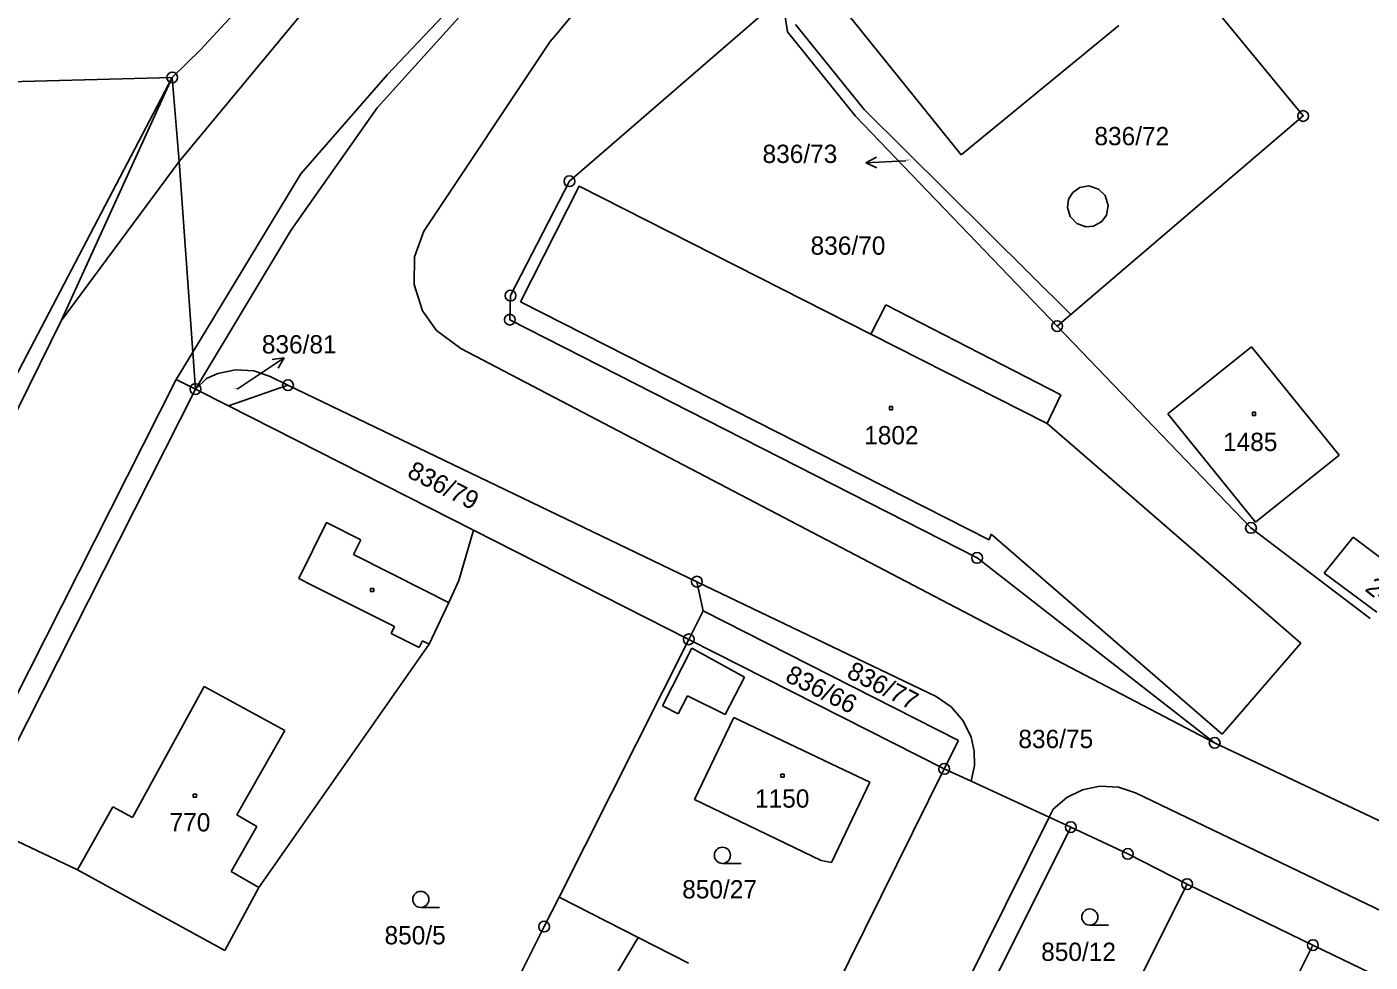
# Model space of a CAD drawing. Extents: x -795483 to -789093, y -1112258 to -1108741.
# Drawn here: x -791336.2 to -791211.3, y -1109875.3 to -1109788.3 of the extents above; entities that cross this region are included whole.
import ezdxf

# ---------------------------------------------------------------- set-up
doc = ezdxf.new("R2010")
doc.units = 0
for name, color, linetype in [('Komunikace', 7, 'Continuous'), ('Vrstva 1', 7, 'Continuous'), ('Vrstva 14', 7, 'Continuous'), ('Vrstva 15', 7, 'Continuous'), ('Vrstva 16', 7, 'Continuous'), ('Vrstva 2', 7, 'Continuous'), ('Vrstva 23', 7, 'Continuous'), ('Vrstva 25', 7, 'Continuous'), ('Vrstva 28', 7, 'Continuous')]:
    doc.layers.add(name, color=color, linetype=linetype)

msp = doc.modelspace()

# ---------------------------------------------------------------- linework, layer by layer
at = {"layer": 'Komunikace'}
for p, q in [((-791254.45, -1109800.8), (-791255.18, -1109800.84)), ((-791316.64, -1109822.02), (-791314.77, -1109820.78))]:
    msp.add_line(p, q, dxfattribs=at)
at = {"layer": 'Vrstva 1'}
for p, q in [((-791286.1, -1109776.47), (-791303.63, -1109795.88)), ((-791320.06, -1109790.47), (-791308.79, -1109778.28)), ((-791286.95, -1109789.02), (-791278.95, -1109779.37)), ((-791228.52, -1109783.24), (-791217.52, -1109796.63)), ((-791285.75, -1109802.7), (-791265.95, -1109785.56)), ((-791265.95, -1109785.56), (-791265.46, -1109788.82)), ((-791249.32, -1109800.23), (-791261.28, -1109785.39)), ((-791264.72, -1109788.14), (-791258.35, -1109796.04)), ((-791234.67, -1109788.22), (-791249.32, -1109800.23)), ((-791299.28, -1109807.35), (-791287.53, -1109789.72)), ((-791287.53, -1109789.72), (-791286.95, -1109789.02)), ((-791265.46, -1109788.82), (-791259.14, -1109796.65)), ((-791322.68, -1109793.05), (-791320.06, -1109790.47)), ((-791322.68, -1109793.05), (-791356.63, -1109793.93)), ((-791322.68, -1109793.05), (-791354.2, -1109853.15)), ((-791322.68, -1109793.05), (-791333.02, -1109815.69)), ((-791322.05, -1109800.86), (-791322.68, -1109793.05)), ((-791303.63, -1109795.88), (-791311.66, -1109807.29)), ((-791239.12, -1109815.08), (-791258.35, -1109796.04)), ((-791259.14, -1109796.65), (-791240.39, -1109816.17)), ((-791217.52, -1109796.63), (-791239.12, -1109815.08)), ((-791322.05, -1109800.86), (-791320.78, -1109818.6)), ((-791291.22, -1109813.33), (-791285.75, -1109802.7)), ((-791284.84, -1109803.16), (-791290.3, -1109813.92)), ((-791257.71, -1109816.92), (-791284.84, -1109803.16)), ((-791311.66, -1109807.29), (-791320.53, -1109822.02)), ((-791300.14, -1109809.74), (-791299.28, -1109807.35)), ((-791300.19, -1109812.29), (-791300.14, -1109809.74)), ((-791299.41, -1109814.76), (-791300.19, -1109812.29)), ((-791291.29, -1109815.57), (-791291.22, -1109813.33)), ((-791298.11, -1109816.59), (-791299.41, -1109814.76)), ((-791290.3, -1109813.92), (-791246.72, -1109836.03)), ((-791256.33, -1109814.2), (-791257.71, -1109816.92)), ((-791240.04, -1109822.55), (-791256.33, -1109814.2)), ((-791333.02, -1109815.69), (-791359.97, -1109870.34)), ((-791247.84, -1109837.72), (-791291.29, -1109815.57)), ((-791239.12, -1109815.08), (-791240.39, -1109816.17)), ((-791295.84, -1109818.25), (-791298.11, -1109816.59)), ((-791222.37, -1109834.93), (-791240.39, -1109816.17)), ((-791225.75, -1109854.91), (-791295.84, -1109818.25)), ((-791230.1, -1109824.33), (-791222.31, -1109818.1)), ((-791222.31, -1109818.1), (-791214.18, -1109828.17)), ((-791320.78, -1109818.6), (-791320.53, -1109822.02)), ((-791319.49, -1109821.05), (-791320.53, -1109822.02)), ((-791318.43, -1109820.57), (-791319.49, -1109821.05)), ((-791316.79, -1109820.24), (-791318.43, -1109820.57)), ((-791315.1, -1109820.34), (-791316.79, -1109820.24)), ((-791313.59, -1109820.85), (-791315.1, -1109820.34)), ((-791311.92, -1109821.66), (-791313.59, -1109820.85)), ((-791349.31, -1109874.5), (-791322.31, -1109821.12)), ((-791320.53, -1109822.02), (-791340.89, -1109862.28)), ((-791322.31, -1109821.12), (-791320.53, -1109822.02)), ((-791317.46, -1109823.58), (-791320.53, -1109822.02)), ((-791317.46, -1109823.58), (-791311.92, -1109821.66)), ((-791273.89, -1109839.93), (-791311.92, -1109821.66)), ((-791241.32, -1109825.23), (-791240.04, -1109822.55)), ((-791294.67, -1109835.14), (-791317.46, -1109823.58)), ((-791221.94, -1109834.39), (-791230.1, -1109824.33)), ((-791217.72, -1109845.64), (-791241.32, -1109825.23)), ((-791214.18, -1109828.17), (-791221.94, -1109834.39)), ((-791294.67, -1109835.14), (-791296.04, -1109839.83)), ((-791274.65, -1109845.29), (-791294.67, -1109835.14)), ((-791246.72, -1109836.03), (-791246.54, -1109835.52)), ((-791246.54, -1109835.52), (-791225.04, -1109854.1)), ((-791222.37, -1109834.93), (-791211.28, -1109843.35)), ((-791212.88, -1109835.78), (-791215.57, -1109839.13)), ((-791212.88, -1109835.78), (-791207.59, -1109839.77)), ((-791225.75, -1109854.91), (-791247.84, -1109837.72)), ((-791215.57, -1109839.13), (-791210.67, -1109842.76)), ((-791296.04, -1109839.83), (-791296.96, -1109841.88)), ((-791273.32, -1109842.64), (-791273.89, -1109839.93)), ((-791251.66, -1109850.62), (-791273.89, -1109839.93)), ((-791296.96, -1109841.88), (-791298.78, -1109845.73)), ((-791274.65, -1109845.29), (-791273.32, -1109842.64)), ((-791273.32, -1109842.64), (-791249.57, -1109854.69)), ((-791298.78, -1109845.73), (-791314.62, -1109868.36)), ((-791274.65, -1109845.29), (-791286.71, -1109869.25)), ((-791250.89, -1109857.34), (-791274.65, -1109845.29)), ((-791225.04, -1109854.1), (-791217.72, -1109845.64)), ((-791250.25, -1109851.58), (-791251.66, -1109850.62)), ((-791249.12, -1109852.88), (-791250.25, -1109851.58)), ((-791274.11, -1109860.17), (-791270.47, -1109852.57)), ((-791270.47, -1109852.57), (-791260.17, -1109857.46)), ((-791248.4, -1109854.38), (-791249.12, -1109852.88)), ((-791249.57, -1109854.69), (-791250.89, -1109857.34)), ((-791248.1, -1109855.68), (-791248.4, -1109854.38)), ((-791248.08, -1109857.02), (-791248.1, -1109855.68)), ((-791225.75, -1109854.91), (-791210.01, -1109862.35)), ((-791248.39, -1109858.49), (-791248.08, -1109857.02)), ((-791250.89, -1109857.34), (-791262.86, -1109881.44)), ((-791260.17, -1109857.46), (-791257.82, -1109858.57)), ((-791250.89, -1109857.34), (-791248.39, -1109858.49)), ((-791248.39, -1109858.49), (-791241.13, -1109861.83)), ((-791257.82, -1109858.57), (-791261.37, -1109866.05)), ((-791239.49, -1109859.98), (-791238.05, -1109859.27)), ((-791238.05, -1109859.27), (-791236.44, -1109858.94)), ((-791236.44, -1109858.94), (-791234.7, -1109859.04)), ((-791234.7, -1109859.04), (-791233.12, -1109859.57)), ((-791233.12, -1109859.57), (-791141.87, -1109903.43)), ((-791274.11, -1109860.17), (-791262.33, -1109865.86)), ((-791240.77, -1109861.07), (-791239.49, -1109859.98)), ((-791331.48, -1109866.72), (-791340.89, -1109862.28)), ((-791260.77, -1109901.28), (-791241.13, -1109861.83)), ((-791241.13, -1109861.83), (-791240.77, -1109861.07)), ((-791239.13, -1109862.75), (-791241.13, -1109861.83)), ((-791239.13, -1109862.75), (-791245.84, -1109876.24)), ((-791233.82, -1109865.24), (-791239.13, -1109862.75)), ((-791261.37, -1109866.05), (-791262.33, -1109865.86)), ((-791228.31, -1109868.05), (-791233.82, -1109865.24)), ((-791317.8, -1109874.21), (-791331.48, -1109866.72)), ((-791314.62, -1109868.36), (-791317.8, -1109874.21)), ((-791228.31, -1109868.05), (-791235.64, -1109882.64)), ((-791216.61, -1109873.72), (-791228.31, -1109868.05)), ((-791286.71, -1109869.25), (-791288.1, -1109872)), ((-791279.36, -1109873.01), (-791286.71, -1109869.25)), ((-791288.1, -1109872), (-791301.54, -1109898.69)), ((-791281.27, -1109876.25), (-791279.36, -1109873.01)), ((-791274.69, -1109875.4), (-791279.36, -1109873.01)), ((-791216.61, -1109873.72), (-791224, -1109888.49)), ((-791197.7, -1109882.89), (-791216.61, -1109873.72))]:
    msp.add_line(p, q, dxfattribs=at)
at = {"layer": 'Vrstva 16'}
for p, q in [((-791258.18, -1109801), (-791257.2, -1109800.45)), ((-791255.18, -1109800.84), (-791258.18, -1109801)), ((-791258.18, -1109801), (-791257.15, -1109801.45)), ((-791314.77, -1109820.78), (-791312.27, -1109819.12)), ((-791312.27, -1109819.12), (-791313.38, -1109819.26)), ((-791312.27, -1109819.12), (-791312.83, -1109820.09))]:
    msp.add_line(p, q, dxfattribs=at)
at = {"layer": 'Vrstva 2'}
for p, q in [((-791274.13, -1109762.66), (-791302.65, -1109792.76)), ((-791310.26, -1109786.66), (-791322.05, -1109800.86)), ((-791302.65, -1109792.76), (-791310.73, -1109802.02)), ((-791333.02, -1109815.69), (-791322.05, -1109800.86)), ((-791310.73, -1109802.02), (-791320.78, -1109818.6)), ((-791238.94, -1109803.76), (-791238.28, -1109803.29)), ((-791238.28, -1109803.29), (-791237.44, -1109803.14)), ((-791237.44, -1109803.14), (-791236.54, -1109803.43)), ((-791236.54, -1109803.43), (-791235.94, -1109804.01)), ((-791239.44, -1109805.13), (-791239.33, -1109804.37)), ((-791239.33, -1109804.37), (-791238.94, -1109803.76)), ((-791235.94, -1109804.01), (-791235.64, -1109804.95)), ((-791239.18, -1109805.99), (-791239.44, -1109805.13)), ((-791238.55, -1109806.64), (-791239.18, -1109805.99)), ((-791235.82, -1109805.85), (-791236.24, -1109806.43)), ((-791235.64, -1109804.95), (-791235.82, -1109805.85)), ((-791237.74, -1109806.93), (-791238.55, -1109806.64)), ((-791237.01, -1109806.87), (-791237.74, -1109806.93)), ((-791236.24, -1109806.43), (-791237.01, -1109806.87)), ((-791257.71, -1109816.92), (-791241.32, -1109825.23)), ((-791322.31, -1109821.12), (-791320.78, -1109818.6)), ((-791310.91, -1109839.62), (-791308.35, -1109834.43)), ((-791308.35, -1109834.43), (-791305.14, -1109836.05)), ((-791305.14, -1109836.05), (-791305.83, -1109837.41)), ((-791305.83, -1109837.41), (-791299.13, -1109840.79)), ((-791309.64, -1109840.27), (-791310.91, -1109839.62)), ((-791302.01, -1109844.11), (-791309.64, -1109840.27)), ((-791299.13, -1109840.79), (-791297.05, -1109841.83)), ((-791297.05, -1109841.83), (-791296.96, -1109841.88)), ((-791302.01, -1109844.11), (-791302.33, -1109844.74)), ((-791302.33, -1109844.74), (-791299.73, -1109846.05)), ((-791299.73, -1109846.05), (-791299.41, -1109845.42)), ((-791298.78, -1109845.73), (-791299.41, -1109845.42)), ((-791277.09, -1109851.46), (-791274.38, -1109846.1)), ((-791274.38, -1109846.1), (-791269.48, -1109848.81)), ((-791326.38, -1109861.87), (-791319.72, -1109849.66)), ((-791319.72, -1109849.66), (-791312.22, -1109853.76)), ((-791269.48, -1109848.81), (-791271.26, -1109852.27)), ((-791274.78, -1109850.54), (-791275.64, -1109852.21)), ((-791271.26, -1109852.27), (-791274.78, -1109850.54)), ((-791275.64, -1109852.21), (-791277.09, -1109851.46)), ((-791316.69, -1109861.62), (-791312.22, -1109853.76)), ((-791331.48, -1109866.72), (-791328.2, -1109860.87)), ((-791328.2, -1109860.87), (-791326.38, -1109861.87)), ((-791314.83, -1109862.68), (-791316.69, -1109861.62)), ((-791314.83, -1109862.68), (-791317.21, -1109866.88)), ((-791317.21, -1109866.88), (-791314.62, -1109868.36))]:
    msp.add_line(p, q, dxfattribs=at)
at = {"layer": 'Vrstva 23'}
for p, q in [((-791271.52, -1109866.12), (-791269.77, -1109866.12)), ((-791299.57, -1109870.22), (-791297.82, -1109870.22)), ((-791237.36, -1109871.86), (-791235.61, -1109871.86))]:
    msp.add_line(p, q, dxfattribs=at)
for centre in [(-791271.52, -1109865.37), (-791299.57, -1109869.47), (-791237.36, -1109871.11)]:
    msp.add_circle(centre, 0.75, dxfattribs=at)
at = {"layer": 'Vrstva 25'}
for p, q in [((-791255.99, -1109823.64), (-791255.69, -1109823.64)), ((-791255.99, -1109823.94), (-791255.99, -1109823.64)), ((-791255.69, -1109823.94), (-791255.99, -1109823.94)), ((-791255.69, -1109823.64), (-791255.69, -1109823.94)), ((-791222.24, -1109824.18), (-791221.94, -1109824.18)), ((-791222.24, -1109824.48), (-791222.24, -1109824.18)), ((-791221.94, -1109824.48), (-791222.24, -1109824.48)), ((-791221.94, -1109824.18), (-791221.94, -1109824.48)), ((-791304.24, -1109840.55), (-791303.94, -1109840.55)), ((-791304.24, -1109840.85), (-791304.24, -1109840.55)), ((-791303.94, -1109840.85), (-791304.24, -1109840.85)), ((-791303.94, -1109840.55), (-791303.94, -1109840.85)), ((-791266.08, -1109857.82), (-791265.78, -1109857.82)), ((-791266.08, -1109858.12), (-791266.08, -1109857.82)), ((-791265.78, -1109858.12), (-791266.08, -1109858.12)), ((-791265.78, -1109857.82), (-791265.78, -1109858.12)), ((-791320.73, -1109859.67), (-791320.43, -1109859.67)), ((-791320.73, -1109859.97), (-791320.73, -1109859.67)), ((-791320.43, -1109859.67), (-791320.43, -1109859.97)), ((-791320.43, -1109859.97), (-791320.73, -1109859.97))]:
    msp.add_line(p, q, dxfattribs=at)
at = {"layer": 'Vrstva 28'}
for centre, radius in [((-791322.68, -1109793.05), 0.5), ((-791322.68, -1109793.05), 0.01), ((-791217.52, -1109796.63), 0.5), ((-791217.52, -1109796.63), 0.01), ((-791285.75, -1109802.7), 0.5), ((-791285.75, -1109802.7), 0.01), ((-791291.22, -1109813.33), 0.5), ((-791291.22, -1109813.33), 0.01), ((-791291.29, -1109815.57), 0.5), ((-791291.29, -1109815.57), 0.01), ((-791240.39, -1109816.17), 0.5), ((-791240.39, -1109816.17), 0.01), ((-791320.53, -1109822.02), 0.5), ((-791320.53, -1109822.02), 0.01), ((-791311.92, -1109821.66), 0.5), ((-791311.92, -1109821.66), 0.01), ((-791222.37, -1109834.93), 0.5), ((-791222.37, -1109834.93), 0.01), ((-791247.84, -1109837.72), 0.5), ((-791247.84, -1109837.72), 0.01), ((-791273.89, -1109839.93), 0.5), ((-791273.89, -1109839.93), 0.01), ((-791274.65, -1109845.29), 0.5), ((-791274.65, -1109845.29), 0.01), ((-791225.75, -1109854.91), 0.5), ((-791225.75, -1109854.91), 0.01), ((-791250.89, -1109857.34), 0.5), ((-791250.89, -1109857.34), 0.01), ((-791239.13, -1109862.75), 0.5), ((-791239.13, -1109862.75), 0.01), ((-791233.82, -1109865.24), 0.5), ((-791233.82, -1109865.24), 0.01), ((-791228.31, -1109868.05), 0.5), ((-791228.31, -1109868.05), 0.01), ((-791288.1, -1109872), 0.5), ((-791288.1, -1109872), 0.01), ((-791216.61, -1109873.72), 0.5), ((-791216.61, -1109873.72), 0.01)]:
    msp.add_circle(centre, radius, dxfattribs=at)

# ---------------------------------------------------------------- texts
at = {"layer": 'Vrstva 14'}
for s, height, p in [('836/72', 1.7, (-791236.93, -1109799.35)), ('836/73', 0.1, (-791254.45, -1109800.8)), ('836/70', 1.7, (-791263.32, -1109809.53)), ('836/81', 0.1, (-791316.88, -1109822.02)), ('836/75', 1.7, (-791244, -1109855.4)), ('850/27', 1.7, (-791275.26, -1109869.38)), ('850/5', 1.7, (-791302.94, -1109873.65)), ('850/12', 1.7, (-791241.88, -1109875.19))]:
    msp.add_text(s, height=height, dxfattribs=at).set_placement(p)
for s, rotation, p in [('836/79', 333, (-791300.94, -1109830.15)), ('836/66', 333.2928, (-791265.79, -1109849.13)), ('836/77', 333, (-791260.07, -1109848.78))]:
    msp.add_text(s, height=1.7, rotation=rotation, dxfattribs=at).set_placement(p)
at = {"layer": 'Vrstva 15'}
for s, p in [('1802', (-791258.34, -1109827.16)), ('1485', (-791224.97, -1109827.78)), ('1150', (-791268.49, -1109860.94)), ('770', (-791322.93, -1109863.15))]:
    msp.add_text(s, height=1.7, dxfattribs=at).set_placement(p)
msp.add_text('2464', height=1.7, rotation=321.4366, dxfattribs=at).set_placement((-791211.86, -1109840.71))
at = {"layer": 'Vrstva 16'}
for s, p in [('836/73', (-791267.79, -1109801)), ('836/81', (-791314.35, -1109818.71))]:
    msp.add_text(s, height=1.7, dxfattribs=at).set_placement(p)

doc.saveas('drawing.dxf')
